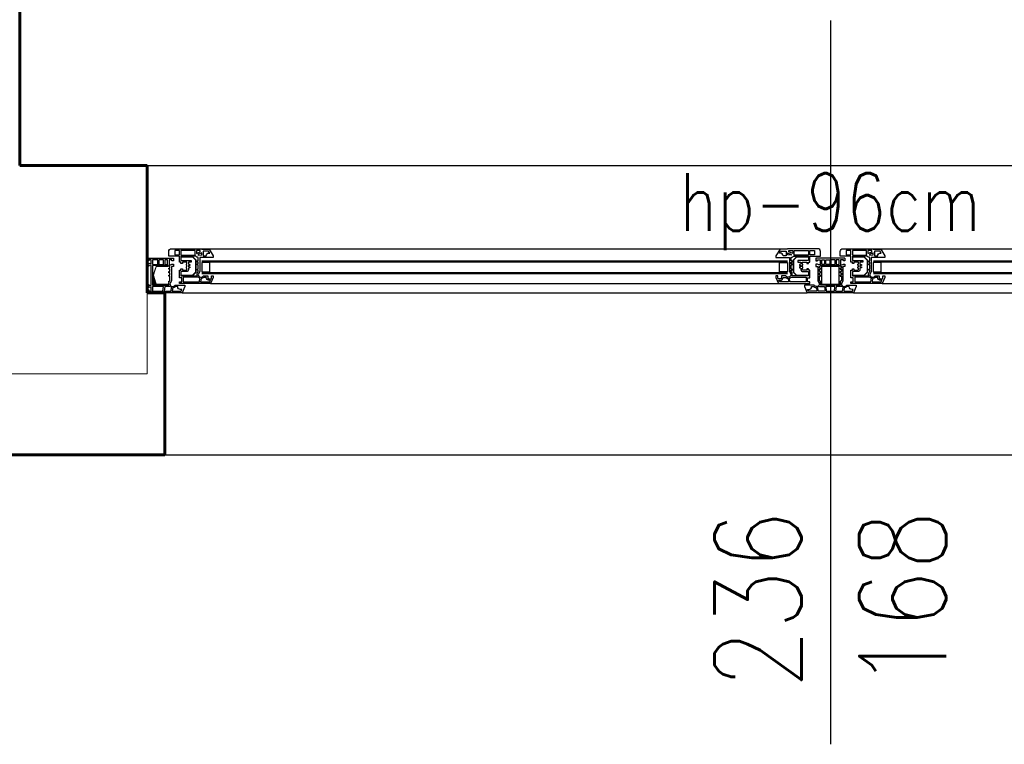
# Model space of a CAD drawing. Header units: millimetres. Extents: x 126553 to 403692, y -95821 to 38049.
# Tile 557 of 656: x 336100 to 336270, y 5943 to 6068. Entities that reach past the tile are written whole.
import ezdxf

# ---------------------------------------------------------------- set-up
doc = ezdxf.new("R2010")
doc.units = ezdxf.units.MM
for name, color, linetype, lineweight in [('_(02 CIENKA)', 7, 'Continuous', 13), ('_(04 SREDNIA)', 7, 'Continuous', 25), ('_(08 NAJGRUBSZA)', 7, 'Continuous', 60)]:
    doc.layers.add(name, color=color, linetype=linetype, lineweight=lineweight)
doc.styles.add('OPIS', font='romans.shx', dxfattribs={"width": 0.8})

# ---------------------------------------------------------------- blocks, each defined once
blk = doc.blocks.new('A$C26E57F26')
for p, q in [((6.000000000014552, 0), (113.9999999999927, 0)), ((122.0000000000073, 0), (229.9999999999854, -6.821210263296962e-13)), ((10.93402366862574, -1.599999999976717), (109.0659763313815, -1.599999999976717)), ((126.9340236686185, -1.599999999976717), (225.0659763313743, -1.599999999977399)), ((9.399999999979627, -7.599999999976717), (110.6000000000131, -7.599999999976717)), ((125.3999999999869, -7.599999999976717), (226.6000000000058, -7.599999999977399))]:
    blk.add_line(p, q)
for points in [[(0, 0), (0, -0.5), (0.25, -0.5), (0.25, -0.2999999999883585), (0.6500000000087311, -0.3000000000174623), (0.6499999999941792, -1), (0.2500000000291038, -0.8999999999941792), (0, -0.8999999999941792), (0, -1.399999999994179), (0.25, -1.399999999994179), (0.25, -1.209232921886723), (0.6500000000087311, -1.309232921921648), (0.6500000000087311, -4.690767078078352), (0.25, -4.790767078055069), (0.25, -4.599999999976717), (0, -4.599999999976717), (0, -5.099999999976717), (0.2500000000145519, -5.099999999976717), (0.6500000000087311, -5), (0.6499999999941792, -5.699999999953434), (0.25, -5.699999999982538), (0.25, -5.5), (0, -5.5), (0, -6), (4.5, -6), (4.5, -5.5), (4.25, -5.5), (4.25, -5.699999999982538), (3.75, -5.699999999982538), (3.75, -4.899999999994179, -0.4142135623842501), (3.850000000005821, -4.799999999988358), (3.999999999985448, -4.799999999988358), (4.25, -4.949999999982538), (4.5, -4.949999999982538), (4.5, -4.549999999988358), (4.150000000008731, -4.550000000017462), (4.149999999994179, -2.040983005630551), (3.900000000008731, -1.540983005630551, -0.6943257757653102), (4.822526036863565, -1.299999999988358), (6.465976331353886, -1.299999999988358), (6.465976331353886, -1.049999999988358), (6.000000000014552, 0), (0, 0)], [(0.9000000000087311, -4.699999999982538), (0.9000000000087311, -1.299999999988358), (3.69999999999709, -1.299999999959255), (3.69999999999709, -1.699999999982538), (3.750000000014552, -1.799999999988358), (3.700000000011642, -1.799999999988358), (3.700000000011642, -2.000000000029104), (3.849999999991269, -2), (3.900000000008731, -2.099999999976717), (3.900000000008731, -2.849999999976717), (3.69999999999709, -2.849999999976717), (3.69999999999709, -3.049999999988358), (3.900000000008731, -3.049999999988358), (3.900000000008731, -3.449999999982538), (3.69999999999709, -3.449999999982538), (3.69999999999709, -3.649999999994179), (3.900000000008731, -3.650000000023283), (3.900000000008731, -4.049999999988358), (3.69999999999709, -4.049999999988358), (3.69999999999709, -4.25), (3.899999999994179, -4.25), (3.900000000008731, -4.549999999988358, 0.3393928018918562), (3.620871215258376, -4.699999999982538), (0.9000000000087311, -4.699999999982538)], [(3.00155644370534, -1.100000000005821), (2.901556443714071, -0.2999999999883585), (4.110895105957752, -0.2999999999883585), (4.188247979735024, -0.9188229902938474, -0.6395021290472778), (3.897480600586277, -1.099999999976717), (3.00155644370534, -1.100000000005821)], [(5.549999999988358, -1.600000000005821), (5.549999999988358, -1.899999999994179), (5.949999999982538, -1.899999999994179), (5.949999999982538, -2.600000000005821), (5.549999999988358, -2.600000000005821), (5.549999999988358, -3.899999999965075), (5.799999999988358, -3.899999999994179), (5.799999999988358, -4.149999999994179), (6.049999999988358, -4.149999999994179), (6.049999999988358, -3.899999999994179), (6.75, -3.899999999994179, -0.4142135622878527), (6.850000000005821, -3.999999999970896), (6.850000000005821, -4.25), (6.75, -4.25), (6.75, -4.449999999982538), (6.850000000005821, -4.5), (6.850000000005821, -4.699999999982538), (6.75, -4.75), (6.75, -4.949999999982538), (6.850000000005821, -4.949999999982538), (6.850000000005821, -5.299999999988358), (6.049999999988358, -5.299999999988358), (6.049999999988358, -5.049999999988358), (5.799999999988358, -5.049999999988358), (5.799999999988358, -5.299999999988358), (5.549999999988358, -5.299999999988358), (5.549999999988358, -6.299999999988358), (3.699999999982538, -6.299999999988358), (3.699999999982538, -7.099999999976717, 0.414213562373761), (4.199999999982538, -7.599999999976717), (9.39999999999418, -7.599999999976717), (9.39999999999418, -7.5), (10.69999999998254, -7.5), (11.39999999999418, -6.350000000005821), (11.39999999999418, -6.100000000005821), (9.049999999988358, -6.100000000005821), (9.049999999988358, -3.640983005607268), (8.799999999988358, -3.140983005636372, -0.6943257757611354), (9.722526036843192, -2.899999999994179), (10.42818394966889, -2.899999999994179), (10.42818394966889, -2.649999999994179, -0.4142135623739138), (10.67818394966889, -2.399999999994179), (11.00344815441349, -2.399999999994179), (11.07001620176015, -2.549999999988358), (11.07001620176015, -2.900000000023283), (11.39999999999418, -2.899999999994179), (11.39999999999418, -2.650000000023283), (10.93402366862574, -1.599999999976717), (5.549999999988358, -1.600000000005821)], [(4.38554476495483, -0.884745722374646), (4.312451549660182, -0.2999999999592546), (5.84753099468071, -0.2999999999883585), (5.95847774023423, -0.5499999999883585), (5.74416028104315, -0.5499999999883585, 0.4142135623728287), (5.24416028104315, -1.049999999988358), (4.861223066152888, -1.049999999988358, 0.1837990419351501), (4.38554476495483, -0.884745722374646)], [(114.4500000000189, -1.600000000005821), (114.4500000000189, -1.899999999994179), (114.0500000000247, -1.899999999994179), (114.0500000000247, -2.600000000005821), (114.4500000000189, -2.600000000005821), (114.4500000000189, -3.899999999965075), (114.2000000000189, -3.899999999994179), (114.2000000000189, -4.149999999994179), (113.9500000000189, -4.149999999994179), (113.9500000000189, -3.899999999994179), (113.2500000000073, -3.899999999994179, 0.4142135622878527), (113.1500000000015, -3.999999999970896), (113.1500000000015, -4.25), (113.2500000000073, -4.25), (113.2500000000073, -4.449999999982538), (113.1500000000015, -4.5), (113.1500000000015, -4.699999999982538), (113.2500000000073, -4.75), (113.2500000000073, -4.949999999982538), (113.1500000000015, -4.949999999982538), (113.1500000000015, -5.299999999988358), (113.9500000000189, -5.299999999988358), (113.9500000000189, -5.049999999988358), (114.2000000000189, -5.049999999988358), (114.2000000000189, -5.299999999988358), (114.4500000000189, -5.299999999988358), (114.4500000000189, -6.299999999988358), (116.3000000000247, -6.299999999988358), (116.3000000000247, -7.099999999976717, -0.414213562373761), (115.8000000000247, -7.599999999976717), (110.6000000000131, -7.599999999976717), (110.6000000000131, -7.5), (109.3000000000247, -7.5), (108.6000000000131, -6.350000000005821), (108.6000000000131, -6.100000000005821), (110.9500000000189, -6.100000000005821), (110.9500000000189, -3.640983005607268), (111.2000000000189, -3.140983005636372, 0.6943257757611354), (110.2774739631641, -2.899999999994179), (109.5718160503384, -2.899999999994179), (109.5718160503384, -2.649999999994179, 0.4142135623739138), (109.3218160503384, -2.399999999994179), (108.9965518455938, -2.399999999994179), (108.9299837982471, -2.549999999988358), (108.9299837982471, -2.900000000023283), (108.6000000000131, -2.899999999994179), (108.6000000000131, -2.650000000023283), (109.0659763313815, -1.599999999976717), (114.4500000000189, -1.600000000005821)], [(115.6144552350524, -0.884745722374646), (115.6875484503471, -0.2999999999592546), (114.1524690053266, -0.2999999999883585), (114.041522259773, -0.5499999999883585), (114.2558397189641, -0.5499999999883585, -0.4142135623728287), (114.7558397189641, -1.049999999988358), (115.1387769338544, -1.049999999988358, -0.1837990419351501), (115.6144552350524, -0.884745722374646)], [(116.9984435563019, -1.100000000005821), (117.0984435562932, -0.2999999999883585), (115.8891048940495, -0.2999999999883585), (115.8117520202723, -0.9188229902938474, 0.6395021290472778), (116.102519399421, -1.099999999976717), (116.9984435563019, -1.100000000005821)], [(119.0015564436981, -1.100000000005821), (118.9015564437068, -0.2999999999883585), (120.1108951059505, -0.2999999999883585), (120.1882479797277, -0.9188229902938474, -0.6395021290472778), (119.897480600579, -1.099999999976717), (119.0015564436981, -1.100000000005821)], [(121.5499999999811, -1.600000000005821), (121.5499999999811, -1.899999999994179), (121.9499999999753, -1.899999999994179), (121.9499999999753, -2.600000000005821), (121.5499999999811, -2.600000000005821), (121.5499999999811, -3.899999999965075), (121.7999999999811, -3.899999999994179), (121.7999999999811, -4.149999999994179), (122.0499999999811, -4.149999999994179), (122.0499999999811, -3.899999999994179), (122.7499999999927, -3.899999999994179, -0.4142135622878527), (122.8499999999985, -3.999999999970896), (122.8499999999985, -4.25), (122.7499999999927, -4.25), (122.7499999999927, -4.449999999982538), (122.8499999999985, -4.5), (122.8499999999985, -4.699999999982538), (122.7499999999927, -4.75), (122.7499999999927, -4.949999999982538), (122.8499999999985, -4.949999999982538), (122.8499999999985, -5.299999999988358), (122.0499999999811, -5.299999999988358), (122.0499999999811, -5.049999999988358), (121.7999999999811, -5.049999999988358), (121.7999999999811, -5.299999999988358), (121.5499999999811, -5.299999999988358), (121.5499999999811, -6.299999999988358), (119.6999999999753, -6.299999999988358), (119.6999999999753, -7.099999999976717, 0.414213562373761), (120.1999999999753, -7.599999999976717), (125.3999999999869, -7.599999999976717), (125.3999999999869, -7.5), (126.6999999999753, -7.5), (127.3999999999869, -6.350000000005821), (127.3999999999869, -6.100000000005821), (125.0499999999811, -6.100000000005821), (125.0499999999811, -3.640983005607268), (124.7999999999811, -3.140983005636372, -0.6943257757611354), (125.7225260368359, -2.899999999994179), (126.4281839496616, -2.899999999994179), (126.4281839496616, -2.649999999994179, -0.4142135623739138), (126.6781839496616, -2.399999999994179), (127.0034481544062, -2.399999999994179), (127.0700162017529, -2.549999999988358), (127.0700162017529, -2.900000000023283), (127.3999999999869, -2.899999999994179), (127.3999999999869, -2.650000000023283), (126.9340236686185, -1.599999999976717), (121.5499999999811, -1.600000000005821)], [(120.3855447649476, -0.884745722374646), (120.3124515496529, -0.2999999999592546), (121.8475309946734, -0.2999999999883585), (121.958477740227, -0.5499999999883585), (121.7441602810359, -0.5499999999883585, 0.4142135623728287), (121.2441602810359, -1.049999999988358), (120.8612230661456, -1.049999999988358, 0.1837990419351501), (120.3855447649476, -0.884745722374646)], [(8.659113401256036, -2.899999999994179, 0.1439330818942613), (8.60000000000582, -3.299999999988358), (8.799999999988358, -3.699999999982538), (8.799999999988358, -3.899999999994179), (8.60000000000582, -3.899999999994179), (8.60000000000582, -4.099999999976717), (8.799999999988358, -4.099999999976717), (8.799999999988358, -4.799999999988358), (8.60000000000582, -4.799999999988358), (8.60000000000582, -5), (8.799999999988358, -5), (8.799999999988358, -5.299999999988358), (8.60000000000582, -5.299999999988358), (8.60000000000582, -5.5), (8.799999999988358, -5.5), (8.799999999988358, -6.08158997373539, 0.09816449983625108), (8.371456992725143, -6.299999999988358), (5.799999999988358, -6.299999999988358), (5.799999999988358, -5.549999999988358), (7.600000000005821, -5.549999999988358), (7.600000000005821, -5.299999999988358), (7.100000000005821, -5.299999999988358), (7.100000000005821, -4.949999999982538), (7.350000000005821, -4.899999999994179), (7.350000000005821, -4.699999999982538), (7.100000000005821, -4.699999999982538), (7.100000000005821, -4.5), (7.350000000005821, -4.5), (7.350000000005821, -4.299999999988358), (7.100000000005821, -4.25), (7.100000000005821, -4, 0.414213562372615), (6.75, -3.649999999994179), (5.799999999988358, -3.649999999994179), (5.799999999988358, -2.899999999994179), (8.659113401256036, -2.899999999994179, 0.1439330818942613)], [(6.199999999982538, -1.899999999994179), (9.010895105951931, -1.900000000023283), (9.088247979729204, -2.518822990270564, 0.1227813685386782), (8.797480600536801, -2.699999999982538), (6.199999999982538, -2.699999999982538), (6.199999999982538, -1.899999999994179)], [(9.212451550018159, -1.899999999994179), (10.7815546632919, -1.899999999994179), (10.89250140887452, -2.149999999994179), (10.67818394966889, -2.149999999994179, 0.4142135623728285), (10.17818394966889, -2.649999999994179), (9.76122306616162, -2.649999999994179, 0.183799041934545), (9.285544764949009, -2.484745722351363), (9.212451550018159, -1.899999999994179)], [(110.7875484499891, -1.899999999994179), (109.2184453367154, -1.899999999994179), (109.1074985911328, -2.149999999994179), (109.3218160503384, -2.149999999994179, -0.4142135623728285), (109.8218160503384, -2.649999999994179), (110.2387769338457, -2.649999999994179, -0.183799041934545), (110.7144552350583, -2.484745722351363), (110.7875484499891, -1.899999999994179)], [(113.8000000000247, -1.899999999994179), (110.9891048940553, -1.900000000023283), (110.9117520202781, -2.518822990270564, -0.1227813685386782), (111.2025193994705, -2.699999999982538), (113.8000000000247, -2.699999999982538), (113.8000000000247, -1.899999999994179)], [(111.3408865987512, -2.899999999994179, -0.1439330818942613), (111.4000000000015, -3.299999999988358), (111.2000000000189, -3.699999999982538), (111.2000000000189, -3.899999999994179), (111.4000000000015, -3.899999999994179), (111.4000000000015, -4.099999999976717), (111.2000000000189, -4.099999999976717), (111.2000000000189, -4.799999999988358), (111.4000000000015, -4.799999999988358), (111.4000000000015, -5), (111.2000000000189, -5), (111.2000000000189, -5.299999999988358), (111.4000000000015, -5.299999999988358), (111.4000000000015, -5.5), (111.2000000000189, -5.5), (111.2000000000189, -6.08158997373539, -0.09816449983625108), (111.6285430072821, -6.299999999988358), (114.2000000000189, -6.299999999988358), (114.2000000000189, -5.549999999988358), (112.4000000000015, -5.549999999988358), (112.4000000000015, -5.299999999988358), (112.9000000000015, -5.299999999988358), (112.9000000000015, -4.949999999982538), (112.6500000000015, -4.899999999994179), (112.6500000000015, -4.699999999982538), (112.9000000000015, -4.699999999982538), (112.9000000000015, -4.5), (112.6500000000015, -4.5), (112.6500000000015, -4.299999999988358), (112.9000000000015, -4.25), (112.9000000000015, -4, -0.414213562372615), (113.2500000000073, -3.649999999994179), (114.2000000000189, -3.649999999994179), (114.2000000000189, -2.899999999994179), (111.3408865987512, -2.899999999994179, -0.1439330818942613)], [(124.6591134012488, -2.899999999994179, 0.1439330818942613), (124.5999999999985, -3.299999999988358), (124.7999999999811, -3.699999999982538), (124.7999999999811, -3.899999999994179), (124.5999999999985, -3.899999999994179), (124.5999999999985, -4.099999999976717), (124.7999999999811, -4.099999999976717), (124.7999999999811, -4.799999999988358), (124.5999999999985, -4.799999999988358), (124.5999999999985, -5), (124.7999999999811, -5), (124.7999999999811, -5.299999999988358), (124.5999999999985, -5.299999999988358), (124.5999999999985, -5.5), (124.7999999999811, -5.5), (124.7999999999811, -6.08158997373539, 0.09816449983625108), (124.3714569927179, -6.299999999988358), (121.7999999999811, -6.299999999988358), (121.7999999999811, -5.549999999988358), (123.5999999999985, -5.549999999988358), (123.5999999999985, -5.299999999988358), (123.0999999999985, -5.299999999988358), (123.0999999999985, -4.949999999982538), (123.3499999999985, -4.899999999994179), (123.3499999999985, -4.699999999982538), (123.0999999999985, -4.699999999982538), (123.0999999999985, -4.5), (123.3499999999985, -4.5), (123.3499999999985, -4.299999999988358), (123.0999999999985, -4.25), (123.0999999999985, -4, 0.414213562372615), (122.7499999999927, -3.649999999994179), (121.7999999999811, -3.649999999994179), (121.7999999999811, -2.899999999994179), (124.6591134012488, -2.899999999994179, 0.1439330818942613)], [(122.1999999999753, -1.899999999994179), (125.0108951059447, -1.900000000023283), (125.0882479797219, -2.518822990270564, 0.1227813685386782), (124.7974806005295, -2.699999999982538), (122.1999999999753, -2.699999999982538), (122.1999999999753, -1.899999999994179)], [(125.2124515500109, -1.899999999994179), (126.7815546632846, -1.899999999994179), (126.8925014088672, -2.149999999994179), (126.6781839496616, -2.149999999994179, 0.4142135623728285), (126.1781839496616, -2.649999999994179), (125.7612230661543, -2.649999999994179, 0.183799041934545), (125.2855447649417, -2.484745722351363), (125.2124515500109, -1.899999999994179)], [(9.64999999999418, -6.350000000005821), (10.17818394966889, -6.350000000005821, 0.4142135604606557), (10.67266641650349, -6.849999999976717), (10.80298017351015, -6.850000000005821), (10.58993669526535, -7.199999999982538), (9.64999999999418, -7.199999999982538), (9.64999999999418, -6.350000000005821)], [(110.3500000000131, -6.350000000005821), (109.8218160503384, -6.350000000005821, -0.4142135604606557), (109.3273335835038, -6.849999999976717), (109.1970198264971, -6.850000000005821), (109.4100633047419, -7.199999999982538), (110.3500000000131, -7.199999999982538), (110.3500000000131, -6.350000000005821)], [(125.6499999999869, -6.350000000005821), (126.1781839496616, -6.350000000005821, 0.4142135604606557), (126.6726664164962, -6.849999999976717), (126.8029801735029, -6.850000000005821), (126.5899366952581, -7.199999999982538), (125.6499999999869, -7.199999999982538), (125.6499999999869, -6.350000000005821)]]:
    blk.add_lwpolyline(points, format="xyb", close=True)
for points in [[(120.4999999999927, -6), (115.5000000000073, -6), (115.5000000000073, -5.5), (115.7500000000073, -5.5), (115.7500000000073, -5.699999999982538), (116.2500000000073, -5.699999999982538), (116.2500000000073, -4.899999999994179, 0.4142135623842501), (116.1500000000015, -4.799999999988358), (116.0000000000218, -4.799999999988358), (115.7500000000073, -4.949999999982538), (115.5000000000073, -4.949999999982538), (115.5000000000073, -4.549999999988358), (115.8499999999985, -4.550000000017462), (115.8500000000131, -2.040983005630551), (116.0999999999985, -1.540983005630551, 0.6943257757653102), (115.1774739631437, -1.299999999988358), (113.5340236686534, -1.299999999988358), (113.5340236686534, -1.049999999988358), (113.9999999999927, 0)], [(120.4999999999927, -6), (120.4999999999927, -5.5), (120.2499999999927, -5.5), (120.2499999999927, -5.699999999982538), (119.7499999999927, -5.699999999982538), (119.7499999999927, -4.899999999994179, -0.4142135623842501), (119.8499999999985, -4.799999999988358), (119.9999999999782, -4.799999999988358), (120.2499999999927, -4.949999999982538), (120.4999999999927, -4.949999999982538), (120.4999999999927, -4.549999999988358), (120.1500000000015, -4.550000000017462), (120.1499999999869, -2.040983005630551), (119.9000000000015, -1.540983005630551, -0.6943257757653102), (120.8225260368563, -1.299999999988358), (122.4659763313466, -1.299999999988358), (122.4659763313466, -1.049999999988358), (122.0000000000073, 0)], [(116.3000000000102, -1.299999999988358), (116.3000000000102, -1.699999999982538), (116.2499999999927, -1.799999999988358), (116.2999999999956, -1.799999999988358), (116.2999999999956, -2.000000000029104), (116.150000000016, -2), (116.0999999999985, -2.099999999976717), (116.0999999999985, -2.849999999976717), (116.3000000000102, -2.849999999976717), (116.3000000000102, -3.049999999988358), (116.0999999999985, -3.049999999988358), (116.0999999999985, -3.449999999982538), (116.3000000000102, -3.449999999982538), (116.3000000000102, -3.649999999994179), (116.0999999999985, -3.650000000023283), (116.0999999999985, -4.049999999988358), (116.3000000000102, -4.049999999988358), (116.3000000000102, -4.25), (116.1000000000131, -4.25), (116.0999999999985, -4.549999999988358, -0.3393928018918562), (116.3791287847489, -4.699999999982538), (116.3791287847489, -4.699999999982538), (119.6208712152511, -4.699999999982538, -0.3393928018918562), (119.9000000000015, -4.549999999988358), (119.8999999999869, -4.25), (119.6999999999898, -4.25), (119.6999999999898, -4.049999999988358), (119.9000000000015, -4.049999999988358), (119.9000000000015, -3.650000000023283), (119.6999999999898, -3.649999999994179), (119.6999999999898, -3.449999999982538), (119.9000000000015, -3.449999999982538), (119.9000000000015, -3.049999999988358), (119.6999999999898, -3.049999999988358), (119.6999999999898, -2.849999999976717), (119.9000000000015, -2.849999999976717), (119.9000000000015, -2.099999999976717), (119.849999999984, -2), (119.7000000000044, -2.000000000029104), (119.7000000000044, -1.799999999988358), (119.7500000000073, -1.799999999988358), (119.6999999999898, -1.699999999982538), (119.6999999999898, -1.299999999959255), (116.3000000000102, -1.299999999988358)]]:
    blk.add_lwpolyline(points, format="xyb")
blk.add_lwpolyline([(122.0000000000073, 0), (113.9999999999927, 0), (113.9999999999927, 0)])
for points in [[(0.9000000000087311, -1.099999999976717), (0.8999999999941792, -0.2999999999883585), (2.700000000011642, -0.3000000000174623), (2.798461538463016, -1.099999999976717), (0.9000000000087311, -1.099999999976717)], [(117.2015384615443, -1.099999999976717), (117.3000000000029, -0.2999999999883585), (118.7000000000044, -0.3000000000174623), (118.7984615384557, -1.099999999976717), (117.2015384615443, -1.099999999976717)], [(1.80000000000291, -5.699999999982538), (0.9000000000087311, -5.699999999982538), (0.8999999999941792, -4.899999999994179), (1.80000000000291, -4.899999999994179), (1.80000000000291, -5.699999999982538)], [(2, -4.899999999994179), (2.80000000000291, -4.899999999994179), (2.80000000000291, -5.699999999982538), (2, -5.699999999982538), (2, -4.899999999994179)], [(3, -4.899999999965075), (3.5, -4.899999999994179), (3.5, -5.699999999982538), (3, -5.699999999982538), (3, -4.899999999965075)], [(9.39999999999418, -5.199999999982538), (9.39999999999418, -3.600000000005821), (10.79999999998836, -3.600000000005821), (10.79999999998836, -5.199999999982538)], [(110.6000000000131, -5.199999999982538), (110.6000000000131, -3.600000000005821), (109.2000000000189, -3.600000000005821), (109.2000000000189, -5.199999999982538)], [(117.0000000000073, -4.899999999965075), (116.5000000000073, -4.899999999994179), (116.5000000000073, -5.699999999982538), (117.0000000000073, -5.699999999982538), (117.0000000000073, -4.899999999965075)], [(117.9000000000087, -4.899999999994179), (117.2000000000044, -4.899999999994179), (117.2000000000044, -5.699999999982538), (117.9000000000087, -5.699999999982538), (117.9000000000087, -4.899999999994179)], [(118.0999999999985, -4.899999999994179), (118.7999999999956, -4.899999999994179), (118.7999999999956, -5.699999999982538), (118.0999999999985, -5.699999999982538), (118.0999999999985, -4.899999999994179)], [(118.9999999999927, -4.899999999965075), (119.4999999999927, -4.899999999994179), (119.4999999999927, -5.699999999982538), (118.9999999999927, -5.699999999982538), (118.9999999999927, -4.899999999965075)], [(125.3999999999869, -5.199999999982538), (125.3999999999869, -3.600000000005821), (126.7999999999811, -3.600000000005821), (126.7999999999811, -5.199999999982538)], [(5.549999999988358, -6.549999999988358), (5.549999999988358, -7.299999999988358), (4.75, -7.299999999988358), (4.75, -6.549999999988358), (5.549999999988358, -6.549999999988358)], [(8.25, -6.5), (8.25, -7.299999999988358), (5.799999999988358, -7.299999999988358), (5.799999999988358, -6.5), (8.25, -6.5)], [(8.500000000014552, -6.799999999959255), (9.14999999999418, -7.045499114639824), (9.14999999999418, -7.299999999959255), (8.5, -7.299999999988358), (8.500000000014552, -6.799999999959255)], [(8.758876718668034, -6.500622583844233), (9.39999999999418, -6.54558886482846), (9.39999999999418, -6.87268477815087), (8.75, -6.627185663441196), (8.758876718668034, -6.500622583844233)], [(111.2411232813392, -6.500622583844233), (110.6000000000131, -6.54558886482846), (110.6000000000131, -6.87268477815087), (111.2500000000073, -6.627185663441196), (111.2411232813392, -6.500622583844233)], [(111.4999999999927, -6.799999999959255), (110.8500000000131, -7.045499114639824), (110.8500000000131, -7.299999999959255), (111.5000000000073, -7.299999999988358), (111.4999999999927, -6.799999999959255)], [(111.7500000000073, -6.5), (111.7500000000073, -7.299999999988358), (114.2000000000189, -7.299999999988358), (114.2000000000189, -6.5), (111.7500000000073, -6.5)], [(114.4500000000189, -6.549999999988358), (114.4500000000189, -7.299999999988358), (115.2500000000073, -7.299999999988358), (115.2500000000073, -6.549999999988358), (114.4500000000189, -6.549999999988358)], [(121.5499999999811, -6.549999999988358), (121.5499999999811, -7.299999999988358), (120.7499999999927, -7.299999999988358), (120.7499999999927, -6.549999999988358), (121.5499999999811, -6.549999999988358)], [(124.2499999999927, -6.5), (124.2499999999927, -7.299999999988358), (121.7999999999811, -7.299999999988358), (121.7999999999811, -6.5), (124.2499999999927, -6.5)], [(124.5000000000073, -6.799999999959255), (125.1499999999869, -7.045499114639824), (125.1499999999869, -7.299999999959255), (124.4999999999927, -7.299999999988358), (124.5000000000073, -6.799999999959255)], [(124.7588767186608, -6.500622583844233), (125.3999999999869, -6.54558886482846), (125.3999999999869, -6.87268477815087), (124.7499999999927, -6.627185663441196), (124.7588767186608, -6.500622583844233)]]:
    blk.add_lwpolyline(points, close=True)
for points, const_width in [([(3.600000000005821, -1.424999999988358), (1.551776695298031, -1.424999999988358), (1.024999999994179, -1.95177669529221), (1.024999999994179, -4.04822330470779), (1.551776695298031, -4.574999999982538), (3.600000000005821, -4.574999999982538)], 0.25), ([(5.799999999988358, -3.024999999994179), (7.848223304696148, -3.024999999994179), (8.375, -3.551776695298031), (8.375, -5.648223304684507), (7.848223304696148, -6.174999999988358), (5.799999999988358, -6.174999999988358)], 0.25), ([(9.39999999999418, -3.399999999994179), (110.6000000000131, -3.399999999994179)], 0.4), ([(114.2000000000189, -3.024999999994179), (112.1517766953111, -3.024999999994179), (111.6250000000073, -3.551776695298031), (111.6250000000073, -5.648223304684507), (112.1517766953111, -6.174999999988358), (114.2000000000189, -6.174999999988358)], 0.25), ([(121.7999999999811, -3.024999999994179), (123.8482233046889, -3.024999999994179), (124.3749999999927, -3.551776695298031), (124.3749999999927, -5.648223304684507), (123.8482233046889, -6.174999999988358), (121.7999999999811, -6.174999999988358)], 0.25), ([(125.3999999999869, -3.399999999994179), (226.6000000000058, -3.400000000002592)], 0.4), ([(9.39999999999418, -5.399999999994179), (110.6000000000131, -5.399999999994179)], 0.4), ([(125.3999999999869, -5.399999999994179), (226.6000000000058, -5.400000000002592)], 0.4)]:
    blk.add_lwpolyline(points, dxfattribs=dict(const_width=const_width))
at = {"const_width": 0.25}
blk.add_lwpolyline([(116.5041287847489, -4.574999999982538), (119.4958712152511, -4.574999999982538), (119.4958712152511, -1.424999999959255), (116.5041287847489, -1.424999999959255)], close=True, dxfattribs=at)

msp = doc.modelspace()

# ---------------------------------------------------------------- linework, layer by layer
at = {"layer": '_(02 CIENKA)'}
for p, q in [((336121.6840924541, 6020.95785169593), (336121.6840924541, 6006.95785169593)), ((336121.6840924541, 6006.95785169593), (336057.6840924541, 6006.95785169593))]:
    msp.add_line(p, q, dxfattribs=at)
at = {"layer": '_(04 SREDNIA)'}
for p, q in [((336239.6840924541, 6067.95785169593), (336239.6840924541, 5942.957851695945)), ((336121.6840924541, 6042.95785169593), (336357.6840924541, 6042.95785169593)), ((336124.6840924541, 5992.95785169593), (336354.6840924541, 5992.95785169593))]:
    msp.add_line(p, q, dxfattribs=at)
at = {"layer": '_(08 NAJGRUBSZA)'}
for p, q in [((336099.6840924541, 6042.95785169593), (336099.6840924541, 6269.957851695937)), ((336121.6840924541, 6042.95785169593), (336099.6840924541, 6042.95785169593)), ((336121.6840924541, 6020.95785169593), (336121.6840924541, 6042.95785169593)), ((336124.6840924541, 6020.95785169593), (336121.6840924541, 6020.95785169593)), ((336124.6840924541, 6020.95785169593), (336124.6840924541, 5992.95785169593)), ((336124.6840924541, 5992.95785169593), (336054.6840924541, 5992.95785169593))]:
    msp.add_line(p, q, dxfattribs=at)

# ---------------------------------------------------------------- block references
at = {"layer": '_(04 SREDNIA)', "xscale": -1, "rotation": 180}
msp.add_blockref('A$C26E57F26', (336121.6840924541, 6020.95785169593), dxfattribs=at)

# ---------------------------------------------------------------- texts
at = {"layer": '_(04 SREDNIA)', "insert": (336239.6840924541, 6034.95785169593), "char_height": 10, "width": 235, "attachment_point": 5, "style": 'OPIS'}
msp.add_mtext('hp-96cm', dxfattribs=at)
at = {"layer": '_(04 SREDNIA)', "insert": (336239.6840924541, 5967.957851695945), "char_height": 15, "width": 49.99999999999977, "attachment_point": 5, "rotation": 90.00000000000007, "style": 'OPIS'}
msp.add_mtext('236\\P168', dxfattribs=at)

doc.saveas('drawing.dxf')
